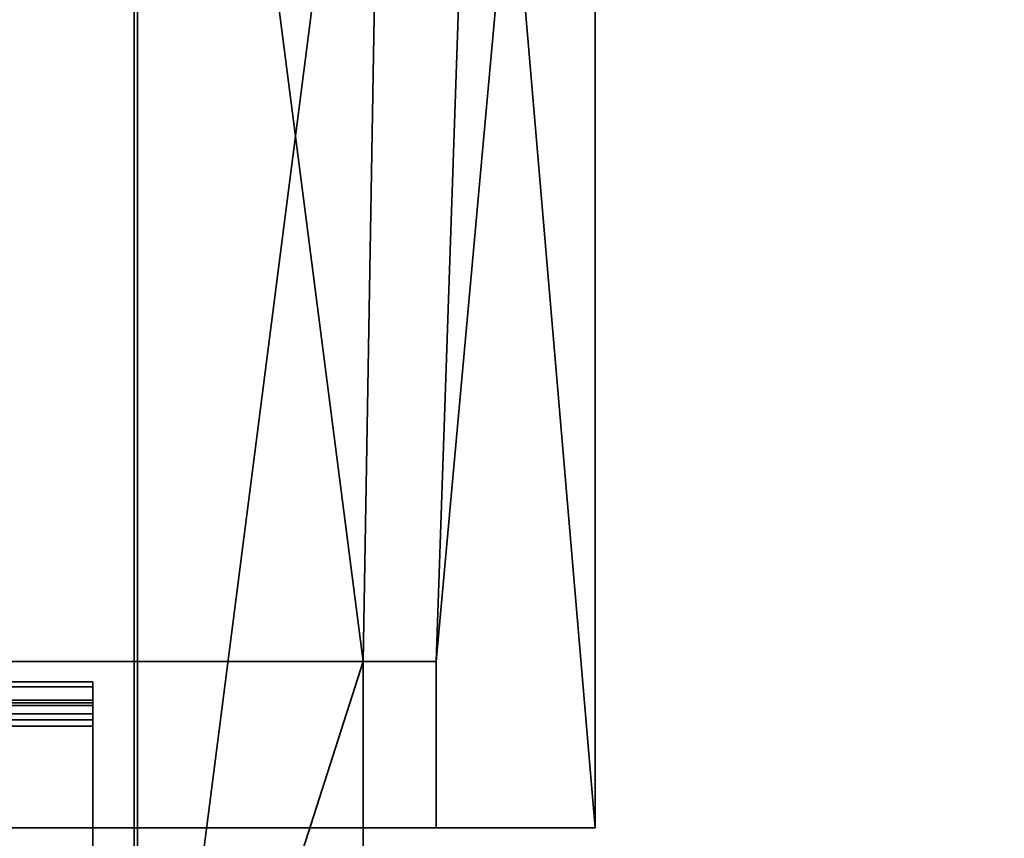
# Model space of a CAD drawing. Header units: millimetres. Extents: x -603 to 3703, y -121 to 193.
# Tile 315 of 656: x 393 to 441, y 81 to 120. Entities that reach past the tile are written whole.
import ezdxf

# ---------------------------------------------------------------- set-up
doc = ezdxf.new("R2010")
doc.units = ezdxf.units.MM
doc.layers.add('151', color=7, linetype='Continuous', true_color=0xffffff)

# ---------------------------------------------------------------- blocks, each defined once
blk = doc.blocks.new('UG_SURFACE_001')
at = {"layer": '151', "color": 252, "linetype": 'Continuous', "lineweight": 35}
for points in [[(603, -18, 2212.25), (603, 174.4, 2212.25), (-603, 174.4, 2212.25), (-603, -18, 2212.25)], [(-453, -18, 2062.25), (-453, 174.4, 2062.25), (453, 174.4, 2062.25), (453, -18, 2062.25)]]:
    blk.add_3dface(points, dxfattribs=at)
blk = doc.blocks.new('UG_SURFACE_007')
at = {"layer": '151', "color": 252, "linetype": 'Continuous', "lineweight": 35}
for points in [[(397, 88.014, -10.31), (397, 87.014, -10.31), (-397, 87.014, -10.31), (-397, 88.014, -10.31)], [(397, 88.014, -10.31), (-397, 88.014, -10.31), (-397, 88.014, -4.22), (397, 88.014, -4.22)], [(-397, 87.785, -3.156), (397, 87.785, -3.156), (397, 88.014, -4.22), (-397, 88.014, -4.22)], [(-397, 87.138, -2.282), (397, 87.138, -2.282), (397, 87.785, -3.156), (-397, 87.785, -3.156)], [(397, 88.014, -4.22), (397, 87.785, -3.156), (397, 86.874, -3.569), (397, 87.014, -4.22)], [(397, 87.014, -4.22), (397, 87.014, -10.31), (397, 88.014, -10.31), (397, 88.014, -4.22)], [(397, 87.785, -3.156), (397, 87.138, -2.282), (397, 86.478, -3.033), (397, 86.874, -3.569)], [(-397, 86.189, -1.752), (397, 86.189, -1.752), (397, 87.138, -2.282), (-397, 87.138, -2.282)], [(397, 85.896, -2.709), (397, 86.478, -3.033), (397, 87.138, -2.282), (397, 86.189, -1.752)], [(397, 87.014, -10.31), (397, 87.014, -4.22), (-397, 87.014, -4.22), (-397, 87.014, -10.31)], [(-397, 87.014, -4.22), (397, 87.014, -4.22), (397, 86.874, -3.569), (-397, 86.874, -3.569)], [(-397, 86.874, -3.569), (397, 86.874, -3.569), (397, 86.478, -3.033), (-397, 86.478, -3.033)], [(-397, 86.478, -3.033), (397, 86.478, -3.033), (397, 85.896, -2.709), (-397, 85.896, -2.709)], [(397, 86.189, -1.752), (-397, 86.189, -1.752), (-397, 60.383, 6.137), (397, 60.383, 6.137)], [(397, 60.091, 5.181), (397, 85.896, -2.709), (397, 86.189, -1.752), (397, 60.383, 6.137)], [(397, 85.896, -2.709), (397, 60.091, 5.181), (-397, 60.091, 5.181), (-397, 85.896, -2.709)]]:
    blk.add_3dface(points, dxfattribs=at)
blk = doc.blocks.new('UG_SURFACE_020')
at = {"layer": '151', "color": 7, "linetype": 'Continuous', "lineweight": 35}
for points in [[(399.15, 55.15, 2008.4), (399.15, 173.15, 2008.4), (-399.15, 173.15, 2008.4), (-399.15, 55.15, 2008.4)], [(-399, 55.15, 2008.25), (-399, 173.15, 2008.25), (399, 173.15, 2008.25), (399, 55.15, 2008.25)], [(399, 55.15, 2008.25), (399, 173.15, 2008.25), (399.15, 173.15, 2008.4), (399.15, 55.15, 2008.4)]]:
    blk.add_3dface(points, dxfattribs=at)
blk = doc.blocks.new('UG_SURFACE_021')
at = {"layer": '151', "color": 41, "linetype": 'Continuous', "lineweight": 35}
for points in [[(421.15, 81, 2030.4), (421.15, 173.15, 2030.4), (-421.15, 173.15, 2030.4), (-421.15, 81, 2030.4)], [(399.15, 173.15, 2008.4), (399.15, 55.15, 2008.4), (-399.15, 55.15, 2008.4), (-399.15, 173.15, 2008.4)], [(410, 89, 2019.25), (399.15, 173.15, 2008.4), (411, 173.15, 2020.25), (411, 147.3, 2020.25)], [(410, 89, 2019.25), (410, 55.15, 2019.25), (399.15, 55.15, 2008.4), (399.15, 173.15, 2008.4)], [(415.5, 147.3, 2024.75), (415.5, 173.15, 2024.75), (421.15, 173.15, 2030.4), (421.15, 81, 2030.4)], [(411, 147.3, 2020.25), (415.5, 147.3, 2024.75), (413.5, 89, 2022.75), (410, 89, 2019.25)], [(415.5, 147.3, 2024.75), (421.15, 81, 2030.4), (413.5, 81, 2022.75), (413.5, 89, 2022.75)], [(-413.5, 81, 2022.75), (-413.5, 89, 2022.75), (413.5, 89, 2022.75), (413.5, 81, 2022.75)], [(413.5, 89, 2022.75), (-413.5, 89, 2022.75), (-410, 89, 2019.25), (410, 89, 2019.25)], [(410, 55.15, 2019.25), (410, 89, 2019.25), (-410, 89, 2019.25), (-410, 55.15, 2019.25)], [(421.15, 81, 2030.4), (-421.15, 81, 2030.4), (-413.5, 81, 2022.75), (413.5, 81, 2022.75)]]:
    blk.add_3dface(points, dxfattribs=at)
blk = doc.blocks.new('UG_SURFACE_027')
at = {"layer": '151', "color": 7, "linetype": 'Continuous', "lineweight": 35}
for points in [[(399, 55.15, -5.75), (399, 173.15, -5.75), (399.15, 173.15, -5.75), (399.15, 55.15, -5.75)], [(399, 55.15, 2008.25), (399, 173.15, 2008.25), (399, 173.15, -5.75), (399, 55.15, -5.75)], [(399.15, 55.15, 2008.4), (399.15, 173.15, 2008.4), (399, 173.15, 2008.25), (399, 55.15, 2008.25)], [(399.15, 55.15, -5.75), (399.15, 173.15, -5.75), (399.15, 173.15, 2008.4), (399.15, 55.15, 2008.4)]]:
    blk.add_3dface(points, dxfattribs=at)
blk = doc.blocks.new('UG_SURFACE_030')
at = {"layer": '151', "color": 41, "linetype": 'Continuous', "lineweight": 35}
for points in [[(399.15, 173.15, -5.75), (399.15, 55.15, -5.75), (399.15, 55.15, 2008.4), (399.15, 173.15, 2008.4)], [(399.15, 55.15, -5.75), (399.15, 173.15, -5.75), (411, 173.15, -5.75), (411, 147.3, -5.75)], [(399.15, 173.15, 2008.4), (399.15, 55.15, 2008.4), (410, 55.15, 2019.25), (410, 89, 2019.25)], [(411, 147.3, 2020.25), (411, 173.15, 2020.25), (399.15, 173.15, 2008.4), (410, 89, 2019.25)], [(421.15, 173.15, -5.75), (413.5, 89, -5.75), (415.5, 147.3, -5.75)], [(421.15, 173.15, -5.75), (421.15, 81, -5.75), (413.5, 81, -5.75), (413.5, 89, -5.75)], [(421.15, 81, 2030.4), (421.15, 173.15, 2030.4), (415.5, 173.15, 2024.75), (415.5, 147.3, 2024.75)], [(421.15, 81, -5.75), (421.15, 173.15, -5.75), (421.15, 173.15, 2030.4), (421.15, 81, 2030.4)], [(399.15, 55.15, -5.75), (411, 147.3, -5.75), (410, 89, -5.75)], [(411, 147.3, -5.75), (415.5, 147.3, -5.75), (413.5, 89, -5.75), (410, 89, -5.75)], [(410, 89, 2019.25), (413.5, 89, 2022.75), (415.5, 147.3, 2024.75), (411, 147.3, 2020.25)], [(413.5, 89, 2022.75), (413.5, 81, 2022.75), (421.15, 81, 2030.4), (415.5, 147.3, 2024.75)], [(410, 89, -5.75), (410, 55.15, -5.75), (399.15, 55.15, -5.75)], [(413.5, 89, 2022.75), (410, 89, 2019.25), (410, 89, -5.75), (413.5, 89, -5.75)], [(410, 55.15, -5.75), (410, 89, -5.75), (410, 89, 2019.25), (410, 55.15, 2019.25)], [(413.5, 81, 2022.75), (413.5, 89, 2022.75), (413.5, 89, -5.75), (413.5, 81, -5.75)], [(421.15, 81, 2030.4), (413.5, 81, 2022.75), (413.5, 81, -5.75), (421.15, 81, -5.75)]]:
    blk.add_3dface(points, dxfattribs=at)

msp = doc.modelspace()

# ---------------------------------------------------------------- linework, layer by layer
at = {"layer": '151', "color": 7, "linetype": 'Continuous', "lineweight": 35}
for p, q in [((399, 55.15, -5.75), (399, 173.15, -5.75)), ((399, 55.15, 2008.25), (399, 173.15, 2008.25)), ((399, 55.15, 2008.25), (399, 173.15, 2008.25)), ((399.15, 55.15, 2008.4), (399.15, 173.15, 2008.4)), ((399.15, 55.15, -5.75), (399.15, 173.15, -5.75)), ((399.15, 55.15, 2008.4), (399.15, 173.15, 2008.4))]:
    msp.add_line(p, q, dxfattribs=at)
at = {"layer": '151', "color": 41, "linetype": 'Continuous', "lineweight": 35}
for p, q in [((399.15, 173.15, -5.75), (399.15, 55.15, -5.75)), ((399.15, 173.15, 2008.4), (399.15, 55.15, 2008.4)), ((399.15, 173.15, 2008.4), (399.15, 55.15, 2008.4)), ((399.15, 173.15, -5.75), (399.15, 55.15, -5.75)), ((421.15, 81, 2030.4), (421.15, 173.15, 2030.4)), ((421.15, 81, 2030.4), (421.15, 173.15, 2030.4)), ((421.15, 81, -5.75), (421.15, 173.15, -5.75)), ((-413.5, 89, 2022.75), (413.5, 89, 2022.75)), ((-410, 89, 2019.25), (410, 89, 2019.25)), ((413.5, 89, -5.75), (410, 89, -5.75)), ((410, 55.15, 2019.25), (410, 89, 2019.25)), ((410, 55.15, 2019.25), (410, 89, 2019.25)), ((410, 89, 2019.25), (410, 89, -5.75)), ((413.5, 89, 2022.75), (410, 89, 2019.25)), ((410, 89, 2019.25), (413.5, 89, 2022.75)), ((410, 89, -5.75), (410, 55.15, -5.75)), ((413.5, 81, 2022.75), (413.5, 89, 2022.75)), ((413.5, 89, 2022.75), (413.5, 89, -5.75)), ((413.5, 81, -5.75), (413.5, 89, -5.75)), ((413.5, 89, 2022.75), (413.5, 81, 2022.75)), ((421.15, 81, 2030.4), (-421.15, 81, 2030.4)), ((-413.5, 81, 2022.75), (413.5, 81, 2022.75)), ((413.5, 81, 2022.75), (421.15, 81, 2030.4)), ((421.15, 81, -5.75), (413.5, 81, -5.75)), ((421.15, 81, 2030.4), (413.5, 81, 2022.75)), ((413.5, 81, 2022.75), (413.5, 81, -5.75)), ((413.5, 81, 2022.75), (421.15, 81, 2030.4)), ((421.15, 81, -5.75), (421.15, 81, 2030.4))]:
    msp.add_line(p, q, dxfattribs=at)
at = {"layer": '151', "color": 252, "linetype": 'Continuous', "lineweight": 35}
for p, q in [((397, 88.014, -10.31), (-397, 88.014, -10.31)), ((397, 88.014, -4.22), (-397, 88.014, -4.22)), ((397, 88.014, -10.31), (397, 88.014, -4.22)), ((397, 87.014, -10.31), (397, 88.014, -10.31)), ((397, 87.014, -10.31), (-397, 87.014, -10.31)), ((397, 87.014, -4.22), (-397, 87.014, -4.22)), ((397, 87.014, -10.31), (397, 87.014, -4.22)), ((397, 86.189, -1.752), (-397, 86.189, -1.752)), ((397, 86.189, -1.752), (397, 60.383, 6.137)), ((397, 85.896, -2.709), (-397, 85.896, -2.709)), ((397, 85.896, -2.709), (397, 60.091, 5.181))]:
    msp.add_line(p, q, dxfattribs=at)
at = {"layer": '151', "color": 252, "linetype": 'Continuous', "lineweight": 35, "extrusion": (1, 0, 0)}
for radius in [2.58, 1.58]:
    msp.add_arc((85.434, -4.22, 397), radius, 0, 73, dxfattribs=at)

# ---------------------------------------------------------------- block references
at = {"layer": '151', "color": 7, "linetype": 'Continuous', "lineweight": 35}
for name in ['UG_SURFACE_020', 'UG_SURFACE_027']:
    msp.add_blockref(name, (0, 0), dxfattribs=at)
at = {"layer": '151', "color": 252, "linetype": 'Continuous', "lineweight": 35}
for name in ['UG_SURFACE_001', 'UG_SURFACE_007']:
    msp.add_blockref(name, (0, 0), dxfattribs=at)
at = {"layer": '151', "color": 41, "linetype": 'Continuous', "lineweight": 35}
for name in ['UG_SURFACE_021', 'UG_SURFACE_030']:
    msp.add_blockref(name, (0, 0), dxfattribs=at)

doc.saveas('drawing.dxf')
